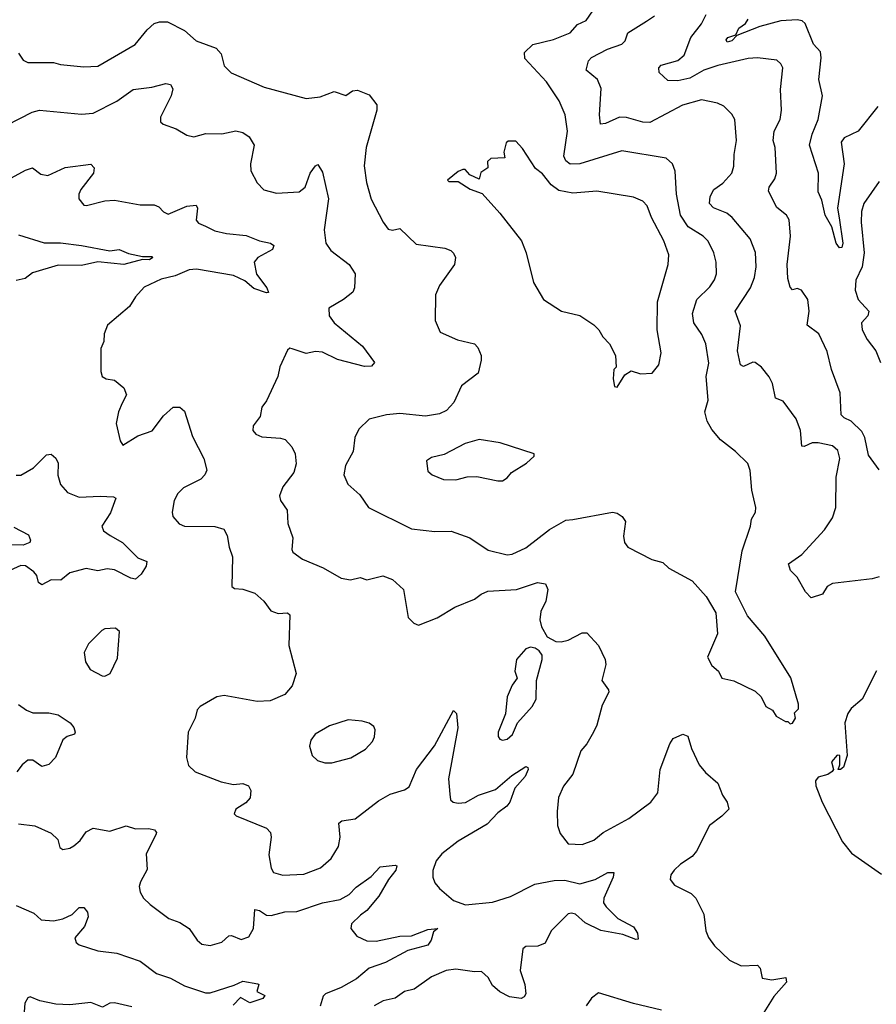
# Model space of a CAD drawing. Extents: x 1771496 to 1971148, y 471553 to 643630.
# Tile 357 of 656: x 1854910 to 1858573, y 570261 to 574471. Entities that reach past the tile are written whole.
import ezdxf

# ---------------------------------------------------------------- set-up
doc = ezdxf.new("R2010")
doc.units = 0

msp = doc.modelspace()

# ---------------------------------------------------------------- linework, layer by layer
at = {"layer": '0CON10XD'}
for points in [[(1858205, 571460), (1858215, 571462.5), (1858227.5, 571485), (1858223, 571507), (1858240, 571525), (1858240, 571545), (1858207, 571657), (1858095.7, 571835.7), (1858022.6, 571922.6), (1857971.1, 572025), (1857999.4, 572200.6), (1858034.5, 572305), (1858038.6, 572335), (1858056.7, 572365), (1858057.8, 572385), (1858040.1, 572460.1), (1858033.8, 572543.8), (1858023.2, 572573.2), (1857971.2, 572625), (1857907.1, 572675), (1857869.4, 572719.4), (1857850.3, 572755), (1857840.3, 572795), (1857853.4, 572845), (1857845.3, 572945), (1857857.1, 573002.9), (1857844.6, 573085), (1857826.8, 573125), (1857792.9, 573175), (1857786.9, 573215), (1857805.9, 573274.1), (1857861.6, 573328.4), (1857880.9, 573359.1), (1857889.1, 573385), (1857888.2, 573435), (1857877.7, 573475), (1857853.7, 573523.7), (1857832.7, 573545), (1857768.1, 573585), (1857735.7, 573635), (1857718.9, 573725), (1857713.6, 573823.6), (1857700.8, 573855), (1857675, 573878.6), (1857485, 573910.4), (1857305, 573855.3), (1857264.2, 573854.2), (1857245, 573868.1), (1857237.3, 573887.3), (1857252.5, 573995), (1857242.7, 574065), (1857217.3, 574125), (1857162.9, 574205), (1857069.6, 574305), (1857068.8, 574331.2), (1857104, 574365), (1857193, 574387), (1857264.2, 574415), (1857295, 574450.5), (1857332.5, 574467.5), (1857361.2, 574508.8)], [(1858385, 572340.8), (1858400.4, 572385), (1858401.5, 572515), (1858416.8, 572595), (1858408.4, 572628.4), (1858385, 572649.1), (1858325, 572662.2), (1858298.3, 572661.7), (1858265, 572646.2), (1858255, 572647.5), (1858249.1, 572715), (1858230.5, 572765), (1858175, 572840), (1858142.5, 572852.5), (1858128.9, 572915), (1858115, 572943.8), (1858082, 572985), (1858055, 573005.8), (1858045, 573007.1), (1858005, 572988), (1857992.9, 572995), (1857979.1, 573055), (1857992.5, 573162.5), (1857970, 573225), (1858034.6, 573325), (1858051.7, 573368.3), (1858059.6, 573415), (1858056.2, 573476.2), (1858033.8, 573533.8), (1857956.7, 573625), (1857933.7, 573643.6), (1857876.9, 573666.9), (1857859.2, 573685), (1857861.9, 573715), (1857878.9, 573745), (1857917.4, 573772.6), (1857954.7, 573815.3), (1857963.8, 573845), (1857964.7, 573895), (1857975.7, 573954.3), (1857967.8, 574045), (1857955, 574068), (1857921.2, 574101.2), (1857893.3, 574115), (1857825, 574128.8), (1857744.7, 574105.3), (1857605, 574032.3), (1857575, 574032.5), (1857505, 574052.5), (1857475, 574053.8), (1857415, 574027.1), (1857394.3, 574024.3), (1857388.8, 574065), (1857397.2, 574177.2), (1857381.4, 574215), (1857332.5, 574255), (1857342.5, 574295), (1857355, 574309.2), (1857424.2, 574345), (1857485, 574366.7), (1857499.3, 574380.7), (1857510, 574415), (1857590, 574465), (1857625, 574487.1)], [(1858585, 572546.2), (1858539.6, 572609.6), (1858524.4, 572684.4), (1858510.8, 572710.8), (1858465, 572754.7), (1858435, 572769.1), (1858422.2, 572782.2), (1858418.2, 572875), (1858381.6, 572975), (1858362.8, 573052.8), (1858327.4, 573127.4), (1858277.8, 573165), (1858285.4, 573225), (1858280.8, 573275), (1858253.3, 573315), (1858235, 573321.2), (1858215, 573316.7), (1858205, 573327.5), (1858194.1, 573365), (1858191.2, 573425), (1858205.9, 573545), (1858200.4, 573615), (1858188.5, 573635), (1858148.1, 573668.1), (1858112.6, 573737.4), (1858114.6, 573755.4), (1858139.3, 573790.7), (1858145.5, 573814.5), (1858141.1, 573925), (1858132.5, 573955), (1858136.2, 573995), (1858162.5, 574045), (1858167.9, 574085), (1858163, 574173), (1858173.5, 574265), (1858165, 574282.5), (1858147.8, 574297.8), (1858065, 574308.6), (1858025.5, 574305.5), (1857895, 574275.9), (1857835, 574255.3), (1857775, 574220.7), (1857725, 574210.2), (1857681.4, 574211.4), (1857644.4, 574245), (1857643.1, 574265), (1857652.5, 574277.5), (1857725, 574296.2), (1857751.1, 574318.9), (1857780, 574395), (1857825, 574454.2), (1857845.9, 574494.1)], [(1854905, 574328.8), (1854925, 574298), (1854945, 574288.6), (1855055, 574288.9), (1855085, 574280), (1855185, 574269.1), (1855245, 574272.7), (1855404.7, 574365.3), (1855455, 574428.6), (1855485, 574454.4), (1855507.4, 574462.6), (1855542.6, 574462.6), (1855615, 574425.6), (1855665, 574380.6), (1855750.2, 574350.2), (1855771.1, 574325), (1855784.6, 574274.6), (1855815, 574244.2), (1855955, 574182.9), (1856135, 574134.3), (1856195, 574141.9), (1856255, 574164.4), (1856305, 574147.3), (1856333.4, 574166.6), (1856355, 574169.5), (1856405, 574150), (1856436.9, 574106.9), (1856436.9, 574085), (1856391.5, 573925), (1856383.7, 573846.3), (1856392.5, 573775), (1856413.8, 573703.8), (1856464.2, 573605), (1856485.6, 573575.6), (1856505, 573571.4), (1856535, 573578.9), (1856605, 573511.1), (1856727.5, 573495), (1856753.8, 573485), (1856765, 573473.3), (1856773.9, 573453.9), (1856769.2, 573425), (1856705, 573334), (1856687.5, 573295), (1856686.2, 573185), (1856708.8, 573135), (1856782, 573102), (1856855, 573085.5), (1856869.2, 573069.2), (1856883.1, 573035), (1856884, 573015), (1856870.4, 572959.6), (1856800, 572905), (1856766.2, 572835), (1856735, 572800), (1856705, 572785.5), (1856645, 572776.2), (1856535, 572787.5), (1856479.1, 572780.9), (1856405, 572762.5), (1856359.7, 572720.3), (1856342.9, 572685), (1856335.6, 572625), (1856303.1, 572565), (1856296.9, 572525), (1856314, 572485), (1856365, 572438.8), (1856402, 572385), (1856585, 572294.3), (1856685, 572282.5), (1856755, 572284.4), (1856835, 572255.7), (1856913.1, 572203.1), (1856995, 572183.6), (1857015.8, 572185.8), (1857075, 572212.2), (1857175, 572291.1), (1857245, 572330.9), (1857275, 572334.6), (1857445, 572366), (1857465, 572360.8), (1857486.5, 572346.5), (1857500.8, 572325), (1857492.7, 572262.7), (1857496.2, 572235), (1857511.2, 572215), (1857613, 572163), (1857660.3, 572150.3), (1857686.4, 572126.4), (1857785, 572071.9), (1857845.6, 572005), (1857886.9, 571935), (1857894.4, 571845), (1857850.8, 571745), (1857869.7, 571709.7), (1857898, 571685), (1857912, 571655), (1857964.3, 571644.3), (1858055, 571600), (1858081.2, 571575), (1858101.2, 571535), (1858128.8, 571518.8), (1858145, 571492.5), (1858185, 571470), (1858195, 571470), (1858205, 571460)], [(1858579.2, 574100.8), (1858494.8, 573995.2), (1858435, 573966), (1858422.4, 573947.6), (1858435.2, 573854.8), (1858406.4, 573665), (1858413.9, 573623.9), (1858430.5, 573515), (1858425, 573496.7), (1858415, 573496), (1858400.8, 573515), (1858382.7, 573585), (1858354, 573635), (1858340, 573700), (1858324.6, 573734.6), (1858325.3, 573815), (1858287.4, 573935), (1858298.1, 573981.9), (1858323.9, 574045), (1858342.9, 574145), (1858327.6, 574215), (1858337.5, 574307.5), (1858335, 574333.3), (1858305, 574366.2), (1858269.1, 574455), (1858255.9, 574465.9), (1858235, 574470.2), (1858165, 574466.1), (1858075, 574441.9), (1857976.2, 574403.8), (1857955, 574381.1), (1857935, 574375.8), (1857930.4, 574385), (1857938.5, 574395), (1857972.9, 574407.1), (1857985.4, 574435), (1858013.1, 574455), (1858025, 574474.2)], [(1854855, 574020), (1854963.8, 574076.2), (1854995.5, 574084.5), (1855175, 574066.9), (1855225, 574072.2), (1855325, 574122.7), (1855395, 574173.5), (1855475, 574183.1), (1855535, 574198.6), (1855555, 574193.8), (1855565.6, 574175), (1855558.6, 574145), (1855512.9, 574055), (1855512, 574035), (1855523.8, 574025), (1855580, 574005), (1855625, 573978), (1855655, 573970), (1855705.5, 573984.5), (1855775, 573983.5), (1855835, 573996.1), (1855865, 573989.6), (1855890.8, 573970.8)], [(1855890.8, 573970.8), (1855912.5, 573935), (1855897.5, 573855), (1855898.6, 573825), (1855925, 573773.3), (1855954.4, 573744.4), (1856008.8, 573728.8), (1856105, 573735.7), (1856130.8, 573755), (1856151.9, 573815), (1856175, 573846.7), (1856185, 573852.5), (1856205, 573820), (1856231.1, 573705), (1856212.2, 573572.2), (1856219.2, 573515), (1856240, 573485), (1856318.6, 573425), (1856344.2, 573385), (1856342, 573325), (1856335, 573306.7), (1856295.5, 573274.5), (1856231.9, 573238.1), (1856233.6, 573205), (1856255, 573174.5), (1856375.6, 573075), (1856426.7, 573005), (1856415, 572990), (1856385, 572988.5), (1856268.5, 573018.5), (1856205, 573049.1), (1856175, 573051.9), (1856135, 573044), (1856075, 573064.2), (1856065, 573066), (1856055, 573058.8), (1856022.6, 572987.4), (1856014, 572945), (1855965, 572841.2), (1855946.2, 572815), (1855938, 572775), (1855908.8, 572735), (1855906.7, 572715), (1855919.5, 572699.5), (1855945, 572687.5), (1856025, 572682.2), (1856045.5, 572675.5), (1856074, 572645), (1856088.6, 572615), (1856092.3, 572572.3), (1856081.9, 572535), (1856035, 572473.8), (1856020.8, 572435), (1856026, 572415), (1856054.6, 572374.6), (1856056.4, 572316.4), (1856077.5, 572255), (1856073.3, 572205), (1856077.5, 572195), (1856120, 572165), (1856208, 572128), (1856285, 572082.7), (1856325, 572075.3), (1856366.2, 572086.2), (1856395, 572075.8), (1856463.1, 572093.1), (1856505, 572077.5), (1856550.8, 572035), (1856571.2, 571915), (1856595, 571890), (1856615, 571882), (1856695, 571912.9), (1856770.7, 571959.3), (1856855, 571992.9), (1856883.8, 572015), (1856912.6, 572027.4), (1857035, 572034.5), (1857124.1, 572064.1), (1857158.3, 572058.3), (1857168, 572035), (1857159.5, 571985), (1857138.9, 571941.1), (1857134.4, 571905), (1857142, 571875), (1857165, 571832.5), (1857202.5, 571812.5), (1857225, 571810.8), (1857255, 571817.8), (1857315, 571850), (1857335, 571849.6), (1857385.5, 571795.5), (1857413.1, 571735), (1857415.8, 571714.2), (1857400, 571645), (1857428, 571605), (1857429.2, 571595), (1857400.3, 571539.7), (1857378.5, 571455), (1857363.9, 571425), (1857335.3, 571374.7), (1857308.9, 571345), (1857275.4, 571244.6), (1857235, 571193.8), (1857214.5, 571145.5), (1857207.8, 571085), (1857209.4, 571025), (1857221.8, 570991.8), (1857255, 570946.9), (1857315, 570943.5), (1857365, 570963.1), (1857405, 570995.4), (1857515.3, 571054.7), (1857608.9, 571125), (1857638.5, 571165), (1857648.5, 571265), (1857690.6, 571375), (1857705, 571397.5), (1857745, 571416), (1857767.3, 571407.3), (1857782.5, 571355), (1857815.8, 571285), (1857842, 571252), (1857895, 571206.2), (1857915.8, 571155), (1857935.8, 571125), (1857942, 571095), (1857912, 571065), (1857860, 571025), (1857804.7, 570915.3), (1857785, 570892.5), (1857735, 570860.5), (1857708.1, 570835), (1857694.4, 570815), (1857692, 570795), (1857709.7, 570769.7), (1857781.2, 570735), (1857801.4, 570715), (1857835, 570646.7), (1857843.6, 570575), (1857855, 570546), (1857880.5, 570510.5), (1857945, 570450), (1857995, 570425.7), (1858065, 570428), (1858076.7, 570415), (1858085, 570373.3), (1858125.8, 570365.8), (1858185.7, 570375.7), (1858188.9, 570355), (1858135, 570294.3), (1858085.5, 570214.5)], [(1857465, 572900), (1857497, 572953), (1857525, 572970), (1857565, 572957.5), (1857615, 572960), (1857642.5, 572995), (1857653.6, 573046.4), (1857636.5, 573145), (1857636.9, 573265), (1857683.1, 573425), (1857685.7, 573465.7), (1857664.2, 573525), (1857611.5, 573625), (1857593.5, 573675), (1857575, 573695.6), (1857535, 573712), (1857377.6, 573737.6), (1857275, 573728.8), (1857215, 573740.8), (1857182.5, 573765), (1857145, 573812.5), (1857115.8, 573835), (1857060.5, 573920.5), (1857031.7, 573951.7), (1856998.3, 573951.7), (1856990, 573945), (1856980, 573905), (1856985, 573880), (1856925, 573877.5), (1856910, 573865), (1856911.7, 573838.3), (1856881.7, 573818.3), (1856875, 573790), (1856835, 573807.5), (1856815, 573830), (1856805, 573830), (1856785, 573822.5), (1856740, 573785), (1856745, 573780), (1856785, 573780), (1856836.4, 573746.4), (1856888.3, 573728.3), (1856963.8, 573643.8), (1857055.6, 573525), (1857075.7, 573475), (1857106.8, 573346.8), (1857150, 573275), (1857227.5, 573225), (1857305.9, 573205.9), (1857365, 573166.7), (1857386.7, 573145), (1857403.3, 573115), (1857432.5, 573085), (1857457.5, 573035), (1857460, 572985), (1857450, 572975), (1857447.5, 572935), (1857453.3, 572903.3), (1857465, 572900)], [(1854875, 573795.6), (1854935, 573828.5), (1854965, 573837.5), (1855000.4, 573810.4), (1855030, 573805), (1855105, 573838.8), (1855214, 573854), (1855228.3, 573838.3), (1855225.8, 573815), (1855171.4, 573745), (1855162.9, 573725), (1855163.8, 573705), (1855185, 573678.8), (1855196.4, 573676.4), (1855275, 573696), (1855315, 573699.2), (1855425, 573679.4), (1855485, 573678.9), (1855505, 573671.4), (1855525, 573650), (1855545, 573639.2), (1855625, 573673.5), (1855665, 573678.8), (1855670, 573665), (1855664.7, 573614.7), (1855675, 573601.2), (1855705, 573588.7), (1855745, 573568.7), (1855795, 573556.5), (1855878, 573548), (1855935, 573525.5), (1855982.5, 573515), (1855996.7, 573505), (1855991.7, 573488.3), (1855929.2, 573455), (1855912.9, 573435), (1855923.3, 573383.3), (1855967.3, 573325), (1855973.8, 573305), (1855965, 573302.8), (1855911.8, 573321.9), (1855872.5, 573355), (1855825, 573377.8), (1855666, 573404), (1855635, 573401.3), (1855575, 573376.2), (1855515, 573362.3), (1855442, 573328), (1855405, 573286.2), (1855380, 573245), (1855286.2, 573165), (1855271.7, 573128.3), (1855270, 573095), (1855256.7, 573065), (1855257, 572967), (1855262.5, 572945), (1855280, 572935), (1855315, 572930), (1855355, 572897.5), (1855367, 572867), (1855348.1, 572831.9), (1855332.5, 572795), (1855322.7, 572745), (1855340.5, 572670.5), (1855351.7, 572651.7), (1855415, 572691.4), (1855476.4, 572713.6), (1855525, 572778), (1855566.1, 572813.9), (1855595, 572814.6), (1855615, 572796.9), (1855649.4, 572689.4), (1855697.2, 572595), (1855710.4, 572545), (1855702.5, 572525), (1855685, 572506.7), (1855611.2, 572468.8), (1855586.7, 572445), (1855570.9, 572415), (1855561.9, 572365), (1855565, 572346.7), (1855592, 572315), (1855615, 572305.7), (1855745, 572304.5), (1855782.7, 572292.7), (1855796.7, 572265), (1855805.5, 572215), (1855820, 572175), (1855817.3, 572047.3), (1855828.6, 572038.6), (1855865, 572035.5), (1855915, 572018.6), (1855954.3, 571985), (1855983.8, 571943.8), (1856015, 571932.5), (1856055, 571934.2), (1856065, 571926.2), (1856060.5, 571795), (1856092.9, 571675), (1856075, 571622.5), (1856044.1, 571585.9), (1855981.7, 571558.3), (1855925, 571556), (1855785, 571581.2), (1855752.5, 571575), (1855682.5, 571535), (1855669.3, 571520.7), (1855660, 571485), (1855630, 571425), (1855623.9, 571316.1), (1855631.7, 571281.7), (1855660, 571255), (1855772.4, 571212.4), (1855825, 571201.5), (1855865, 571204.4), (1855888, 571195), (1855899.2, 571175), (1855895.6, 571144.4), (1855877.9, 571122.1), (1855833.8, 571095), (1855827.5, 571075), (1855836.4, 571066.4), (1855965, 571013.6), (1855982.5, 570995), (1855985.3, 570975)], [(1858585, 573780), (1858519.5, 573685), (1858509.3, 573650.7), (1858507.5, 573605), (1858520.5, 573475), (1858512.9, 573415), (1858485, 573358), (1858482.9, 573315), (1858495.3, 573275), (1858541.5, 573225), (1858536.5, 573205), (1858510, 573175), (1858512.9, 573145), (1858533.6, 573103.6), (1858571.5, 573055), (1858590.8, 573005)], [(1854905, 573550.7), (1855015, 573517.3), (1855085, 573516.6), (1855175, 573506.3), (1855295, 573483.1), (1855335, 573488.7), (1855375, 573471.1), (1855435, 573458.9), (1855475, 573458.5), (1855480, 573455), (1855466, 573445), (1855435, 573446.2), (1855355, 573424.2), (1855244.7, 573435.3), (1855175, 573420.2), (1855075, 573421.9), (1854965, 573389.5), (1854933.8, 573365), (1854895, 573356.4)], [(1856955, 572498.8), (1856975, 572500), (1856995, 572512.5), (1857012.5, 572535), (1857077.5, 572575), (1857110, 572605), (1857110, 572615), (1856965, 572662), (1856874.4, 572675.6), (1856815, 572658.5), (1856725, 572611.4), (1856670.7, 572599.3), (1856650, 572585), (1856655, 572541.2), (1856673.3, 572525), (1856722.5, 572505), (1856775, 572504.3), (1856824.2, 572515.8), (1856865, 572517.5), (1856955, 572498.8)], [(1854895, 572524), (1854915, 572524.2), (1854970, 572555), (1855025, 572610.8), (1855045, 572613.8), (1855065, 572596.7), (1855074.3, 572575), (1855074, 572524), (1855085, 572483.3), (1855115, 572450), (1855165, 572429.4), (1855255, 572434.3), (1855311.4, 572431.4), (1855322, 572425), (1855298.1, 572361.9), (1855261.9, 572305), (1855269.2, 572285), (1855297.1, 572265), (1855349.5, 572235), (1855415, 572170), (1855454.4, 572155), (1855450.8, 572135), (1855429.9, 572100.1), (1855405, 572079.2), (1855385, 572083.4), (1855315, 572119.4), (1855285, 572122.4), (1855245, 572114.7), (1855195, 572124.2), (1855125, 572105.8), (1855085.9, 572074.1), (1855045, 572075.3), (1855005, 572055.3), (1854991.4, 572065), (1854983.2, 572095), (1854970.6, 572110.6), (1854935, 572136), (1854915, 572138), (1854817.3, 572092.7)], [(1858585, 572088.9), (1858555, 572080), (1858385, 572060.8), (1858363, 572047), (1858342.5, 572015), (1858295, 571998.8), (1858270, 572025), (1858235, 572086.7), (1858205.9, 572115.9), (1858197.5, 572145), (1858255, 572184.3), (1858350.9, 572289.1), (1858385, 572340.8)], [(1854885, 572300.6), (1854948.6, 572268.6), (1854956.2, 572245), (1854953.3, 572235), (1854925.3, 572224.7), (1854855, 572225.4)], [(1855275, 571664), (1855296.7, 571675), (1855328.3, 571741.7), (1855336.7, 571855), (1855319.3, 571869.3), (1855275, 571866.2), (1855261.2, 571858.8), (1855205, 571802.5), (1855186, 571765), (1855192, 571725), (1855212.2, 571692.2), (1855262.5, 571665), (1855275, 571664)], [(1856975, 571390), (1856995, 571394.3), (1857017.1, 571415), (1857038.6, 571465), (1857102, 571535), (1857118.6, 571565), (1857120, 571645), (1857143.8, 571735), (1857143.6, 571753.6), (1857131.7, 571771.7), (1857113.9, 571783.9), (1857095, 571788), (1857075, 571781.2), (1857033.8, 571735), (1857026.7, 571685), (1857037.5, 571655), (1857016.2, 571625), (1856994.5, 571575.5), (1856986.8, 571503.2), (1856955.8, 571425), (1856956, 571406), (1856963.3, 571395), (1856975, 571390)], [(1858573.5, 571686.5), (1858512.5, 571565), (1858465, 571525.6), (1858450.5, 571505), (1858438.1, 571465), (1858448, 571325), (1858432.5, 571275), (1858420, 571265), (1858410, 571265), (1858417.5, 571285), (1858416.7, 571325), (1858405, 571325.8), (1858382, 571298), (1858390, 571265), (1858383.8, 571256.2), (1858365, 571243.3), (1858325, 571232.5), (1858313.3, 571216.7), (1858314, 571195), (1858340.8, 571125), (1858428.8, 570955), (1858467.3, 570907.3), (1858595, 570816.7)], [(1854905, 571542.9), (1854939.3, 571519.3), (1854966.7, 571506.7), (1855035, 571507.3), (1855075, 571499.2), (1855125.6, 571465), (1855141.4, 571445), (1855148, 571425), (1855144.1, 571415.9), (1855113.6, 571406.4), (1855095, 571391.2), (1855063.4, 571316.6), (1855035, 571286), (1855005, 571277.5), (1854966.7, 571305), (1854945, 571304.2), (1854920.8, 571285), (1854898.6, 571255)], [(1855985.3, 570975), (1855975, 570900), (1855985, 570843.3), (1855995, 570824.4), (1856035, 570812.7), (1856125, 570817.9), (1856195.8, 570844.2), (1856242.2, 570885), (1856273.3, 570935), (1856280.5, 570975), (1856275, 571036), (1856287.5, 571045), (1856345, 571054.3), (1856445, 571131.4), (1856495, 571159.4), (1856555, 571178), (1856575, 571191.2), (1856607.3, 571265), (1856684.4, 571365.6), (1856765, 571517.5), (1856778, 571505), (1856783.6, 571443.6), (1856743.4, 571225), (1856748.9, 571158.9), (1856752.5, 571135), (1856763.8, 571125), (1856785, 571120.5), (1856815.9, 571124.1), (1856872, 571155), (1856945, 571179.6), (1857015, 571239.2), (1857075, 571278), (1857083.6, 571273.6), (1857084, 571265), (1857071.1, 571235), (1857027.5, 571185), (1857006.2, 571125), (1856992.5, 571107.5), (1856955, 571080), (1856908.6, 571031.4), (1856785, 570957.9), (1856715.7, 570905), (1856690.6, 570875), (1856677, 570833), (1856677.1, 570805), (1856685, 570780), (1856705.5, 570755.5), (1856765.8, 570705), (1856816.5, 570686.5), (1856932.5, 570697.5), (1857008.8, 570721.2), (1857113.3, 570775), (1857195, 570790), (1857241.2, 570791.2), (1857305, 570776.7), (1857371.2, 570795), (1857425, 570824.4), (1857450, 570825), (1857447.8, 570805), (1857407.5, 570715), (1857406.9, 570695), (1857417.2, 570677.2), (1857467.4, 570627.4), (1857535, 570592), (1857551.2, 570565), (1857555, 570540), (1857545, 570537.5), (1857488.8, 570558.8), (1857395, 570576.1), (1857328.8, 570608.8), (1857286.2, 570646.2), (1857269.1, 570650.9), (1857255, 570647.5), (1857182.7, 570575), (1857157.3, 570522.7), (1857125, 570510), (1857075, 570508.6), (1857061.7, 570498.3), (1857050, 570405), (1857070.6, 570345), (1857074, 570306), (1857067.7, 570292.3), (1857055, 570286.2), (1857005, 570293.3), (1856963.5, 570313.5), (1856931.3, 570341.3), (1856913.1, 570375), (1856885, 570400.8), (1856855, 570399.4), (1856775, 570411.5), (1856733.3, 570405), (1856671.3, 570378.7), (1856596.7, 570325), (1856555, 570315.6), (1856515, 570287.8), (1856464.6, 570275.4), (1856426, 570255)], [(1856245, 571293.1), (1856326.2, 571315), (1856388.8, 571351.2), (1856418.1, 571385), (1856426.9, 571405), (1856430, 571435), (1856425, 571448.8), (1856405, 571462.5), (1856375, 571471.4), (1856315, 571477.5), (1856235, 571451.4), (1856173.8, 571416.2), (1856155, 571390), (1856150, 571365), (1856160.8, 571325), (1856183.4, 571303.4), (1856215, 571293.1), (1856245, 571293.1)], [(1854905, 571032.5), (1854975, 571024.3), (1855045, 570992), (1855073.8, 570965), (1855082, 570932), (1855095, 570923.3), (1855125, 570928), (1855142.1, 570937.9), (1855168.3, 570961.7), (1855195, 570998.6), (1855225, 571014.4), (1855295, 571001.5), (1855365, 571024.4), (1855405, 571010.5), (1855462.1, 571012.1), (1855486.7, 571006.7), (1855495.7, 570995.7), (1855492.5, 570985), (1855451.1, 570905), (1855455, 570837.5), (1855426.9, 570785), (1855421.1, 570765), (1855425, 570740), (1855440, 570715), (1855467.9, 570687.9), (1855547.9, 570627.9), (1855595, 570610.5), (1855635.4, 570585.4), (1855668.8, 570535), (1855688.6, 570518.6), (1855725, 570511.9), (1855775, 570527.1), (1855805, 570553.8), (1855815.3, 570555.3), (1855857.9, 570537.9), (1855890.2, 570549.8), (1855910, 570585), (1855915, 570666.5), (1855935, 570662.2), (1855965, 570642.3), (1855985, 570641.3), (1856043.8, 570656.2), (1856095, 570657.3), (1856205, 570695.3), (1856280.9, 570709.1), (1856319.3, 570730.7), (1856348.9, 570761.1), (1856412.4, 570807.6), (1856451.2, 570848.8), (1856516, 570856), (1856522.5, 570852.5), (1856519.2, 570835), (1856486.7, 570795), (1856446.3, 570723.6), (1856395, 570661.5), (1856367.4, 570642.6), (1856329.4, 570605), (1856326, 570585), (1856352, 570552), (1856395, 570532.7), (1856435, 570530.3), (1856535, 570551.8), (1856585, 570553.2), (1856655, 570580.4), (1856697.5, 570585), (1856679.3, 570570.7), (1856670, 570535), (1856655, 570513.9), (1856569.5, 570490.5), (1856475, 570439.3), (1856405, 570414.7), (1856350.7, 570369.3), (1856285, 570332.2), (1856218.2, 570305), (1856208.2, 570295), (1856195, 570253.5)], [(1854895, 570683.5), (1854970.9, 570650.9), (1855002.5, 570622.5), (1855055, 570617.5), (1855095, 570626.2), (1855134.7, 570645.3), (1855165, 570674.2), (1855185, 570674.3), (1855200.6, 570655), (1855203.3, 570635), (1855186.8, 570593.2), (1855145.7, 570545), (1855151.4, 570525), (1855164.7, 570514.7), (1855245, 570489.7), (1855325, 570478.9), (1855425.3, 570445.3), (1855495, 570391.9), (1855555, 570372.2), (1855615, 570339.6), (1855705, 570309.6), (1855725, 570310), (1855827.9, 570342.1), (1855865, 570360.3), (1855928.8, 570348.8), (1855933.3, 570345), (1855924.4, 570315), (1855958.5, 570298.5), (1855950, 570285), (1855895, 570267.1), (1855855, 570290), (1855823, 570257)], [(1857655, 570235.7), (1857534.3, 570264.3), (1857385, 570310), (1857355, 570286.7), (1857332, 570255)], [(1855389.5, 570249.5), (1855315, 570267.6), (1855295, 570265.8), (1855265, 570249.1), (1855215, 570268.4), (1855125, 570258.5), (1855065, 570261.8), (1854996.4, 570276.4), (1854955, 570293.1), (1854945, 570288.2), (1854932.9, 570265), (1854925.3, 570175)]]:
    msp.add_lwpolyline(points, dxfattribs=at)

doc.saveas('drawing.dxf')
